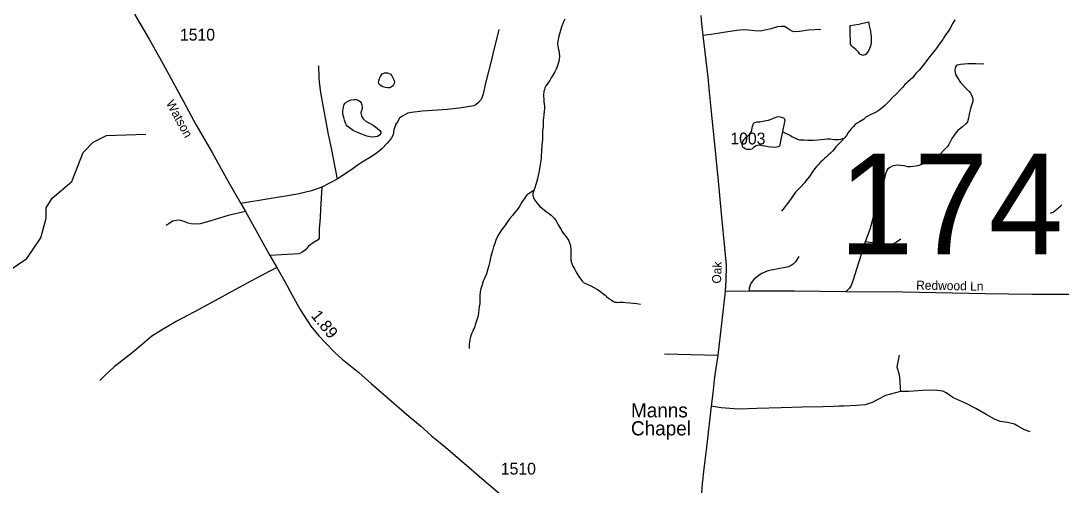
# Model space of a CAD drawing. Extents: x 2220236 to 2384410, y 720751 to 894131.
# Drawn here: x 2329296 to 2340319, y 853954 to 858872 of the extents above; entities that cross this region are included whole.
import ezdxf

# ---------------------------------------------------------------- set-up
doc = ezdxf.new("R2010")
doc.units = 0
for name, color, linetype in [('Exist Cultural Church with Cemetery Label', 7, 'Continuous'), ('Exist Hydrographic Creek Single Shore', 7, 'Continuous'), ('Exist Hydrographic Misc Water Feature', 7, 'Continuous'), ('Exist Hydrographic Pond Under 1500 Sq Ft', 7, 'Continuous'), ('Exist Road Non-System Type 51', 7, 'Continuous'), ('Exist Road Non-System Type 51 Label', 7, 'Continuous'), ('Exist Road Secondary Mileage Hundredths English Label', 7, 'Continuous'), ('Exist Road Secondary Structure Standard Bridge Number Label', 7, 'Continuous'), ('Exist Road Secondary Type 51 Attributed', 7, 'Continuous'), ('Exist Road Secondary Type 51 Label', 7, 'Continuous'), ('Exist Road Secondary Type 51 Number Label', 7, 'Continuous')]:
    doc.layers.add(name, color=color, linetype=linetype)

msp = doc.modelspace()

# ---------------------------------------------------------------- linework, layer by layer
at = {"layer": 'Exist Hydrographic Creek Single Shore'}
for points in [[(2339193, 858883), (2339173, 858847), (2339142, 858795), (2339121, 858760), (2339093, 858723), (2339073, 858688), (2339066, 858676), (2339021, 858615), (2338991, 858573), (2338955, 858531), (2338926, 858493), (2338902, 858462), (2338875, 858422), (2338847, 858388), (2338818, 858353), (2338780, 858313), (2338743, 858270), (2338724, 858250), (2338717, 858243), (2338695, 858227), (2338679, 858213), (2338667, 858203), (2338661, 858197), (2338640, 858171), (2338612, 858140), (2338573, 858098), (2338533, 858060), (2338503, 858029), (2338474, 858000), (2338450, 857976), (2338422, 857952), (2338389, 857926), (2338369, 857912), (2338345, 857899), (2338301, 857879), (2338265, 857860), (2338254, 857854), (2338245, 857848), (2338232, 857834)], [(2338232, 857834), (2338224, 857828), (2338182, 857803), (2338157, 857787), (2338138, 857773), (2338119, 857754), (2338095, 857728), (2338080, 857710), (2338063, 857688), (2338044, 857659), (2338020, 857629), (2338019, 857628)], [(2327941, 852001), (2327832, 852101), (2327797, 852267), (2327744, 852557), (2327697, 853747), (2327865, 854407), (2327987, 854674), (2328276, 854962), (2328431, 855247), (2328511, 855565), (2328641, 855833), (2328822, 856041), (2328954, 856145), (2329162, 856222), (2329360, 856355), (2329508, 856574), (2329564, 856783), (2329563, 856892), (2329628, 856993), (2329835, 857169), (2329956, 857479), (2330063, 857588), (2330204, 857657), (2330621, 857670)], [(2340206, 856835), (2340214, 856837), (2340225, 856841), (2340236, 856846), (2340253, 856858), (2340277, 856880), (2340311, 856910), (2340327, 856923)]]:
    msp.add_lwpolyline(points, dxfattribs=at)
at = {"layer": 'Exist Hydrographic Misc Water Feature'}
for points in [[(2335059, 858891), (2335047, 858863), (2335034, 858833), (2335028, 858820), (2335022, 858795), (2335014, 858769), (2335008, 858744), (2335001, 858721), (2334994, 858697), (2334989, 858675), (2334986, 858656), (2334984, 858634), (2334984, 858620), (2334986, 858608), (2334991, 858583), (2334995, 858558), (2334999, 858532), (2335002, 858496), (2335000, 858467), (2334996, 858440), (2334990, 858420), (2334983, 858396), (2334967, 858360), (2334954, 858332), (2334932, 858295), (2334916, 858267), (2334901, 858241), (2334888, 858224), (2334873, 858203), (2334859, 858182), (2334850, 858162), (2334843, 858143), (2334838, 858126), (2334836, 858112), (2334834, 858100), (2334834, 858074), (2334837, 858040), (2334839, 858012), (2334841, 857992), (2334844, 857969), (2334844, 857942), (2334841, 857916), (2334837, 857878), (2334833, 857840), (2334831, 857826), (2334832, 857794), (2334831, 857754), (2334825, 857708), (2334824, 857676), (2334822, 857614), (2334817, 857555), (2334812, 857496), (2334810, 857435), (2334808, 857417), (2334801, 857372), (2334798, 857352), (2334795, 857330), (2334790, 857284), (2334779, 857235), (2334769, 857197), (2334760, 857161), (2334752, 857137), (2334742, 857103), (2334736, 857084), (2334732, 857074)], [(2338019, 857628), (2337992, 857598), (2337971, 857575), (2337955, 857562), (2337933, 857538), (2337914, 857513), (2337896, 857491), (2337876, 857472), (2337852, 857449), (2337833, 857430), (2337813, 857415), (2337793, 857396), (2337769, 857374), (2337743, 857347), (2337730, 857333), (2337710, 857307), (2337684, 857271), (2337651, 857224), (2337615, 857176), (2337602, 857160), (2337552, 857107), (2337505, 857057), (2337474, 857010), (2337452, 856980), (2337405, 856921), (2337383, 856892), (2337355, 856856)], [(2337367, 857699), (2337371, 857697), (2337391, 857687), (2337412, 857677), (2337424, 857672), (2337440, 857664), (2337452, 857656), (2337464, 857648), (2337486, 857636), (2337512, 857625), (2337534, 857615), (2337546, 857613), (2337564, 857611), (2337592, 857610), (2337634, 857608), (2337692, 857607), (2337740, 857611), (2337772, 857614), (2337810, 857618), (2337842, 857621), (2337872, 857621), (2337894, 857619), (2337916, 857616), (2337940, 857614), (2337964, 857616), (2337984, 857620), (2338006, 857625), (2338019, 857628)], [(2334732, 857074), (2334713, 857065), (2334693, 857052), (2334675, 857038), (2334659, 857024), (2334644, 857008), (2334632, 856992), (2334622, 856977), (2334606, 856953), (2334582, 856914), (2334567, 856886), (2334545, 856858), (2334525, 856836), (2334504, 856810), (2334478, 856778), (2334450, 856741), (2334423, 856702), (2334405, 856676), (2334387, 856650), (2334368, 856622), (2334350, 856594), (2334329, 856548), (2334317, 856515), (2334306, 856479), (2334294, 856435), (2334283, 856399), (2334273, 856361), (2334265, 856323), (2334254, 856279), (2334241, 856232), (2334229, 856194), (2334219, 856166), (2334206, 856136), (2334196, 856114), (2334183, 856076), (2334169, 856032), (2334163, 856001), (2334158, 855961), (2334158, 855933), (2334160, 855903), (2334159, 855877), (2334153, 855843), (2334148, 855813), (2334144, 855779), (2334137, 855735), (2334129, 855705), (2334117, 855672), (2334106, 855637), (2334102, 855624), (2334094, 855606), (2334084, 855584), (2334073, 855556), (2334061, 855524), (2334057, 855511), (2334054, 855489), (2334048, 855450), (2334048, 855426), (2334046, 855401)], [(2334732, 857074), (2334727, 857064), (2334723, 857053), (2334721, 857044), (2334721, 857035), (2334721, 857022), (2334723, 857013), (2334727, 856999), (2334744, 856971), (2334762, 856945), (2334776, 856925), (2334799, 856903), (2334823, 856884), (2334845, 856866), (2334867, 856850), (2334887, 856835), (2334914, 856814), (2334934, 856797), (2334948, 856781), (2334960, 856763), (2334975, 856741), (2334991, 856712), (2335007, 856684), (2335020, 856662), (2335030, 856645), (2335044, 856622), (2335064, 856597), (2335081, 856575), (2335092, 856560), (2335101, 856543), (2335111, 856519), (2335119, 856491), (2335122, 856477), (2335124, 856457), (2335124, 856431), (2335125, 856399), (2335125, 856374), (2335125, 856345), (2335126, 856332), (2335128, 856321), (2335134, 856303), (2335146, 856273), (2335165, 856240), (2335180, 856211), (2335191, 856194), (2335207, 856164), (2335226, 856138), (2335240, 856120), (2335248, 856110), (2335258, 856102), (2335266, 856097), (2335304, 856079), (2335337, 856064), (2335369, 856047), (2335399, 856030), (2335426, 856014), (2335458, 855989), (2335486, 855967), (2335502, 855953), (2335528, 855932), (2335551, 855916), (2335570, 855904), (2335591, 855894), (2335606, 855891), (2335619, 855890), (2335637, 855891), (2335659, 855891), (2335677, 855891), (2335707, 855890), (2335749, 855886), (2335785, 855883), (2335823, 855879), (2335861, 855872)]]:
    msp.add_lwpolyline(points, dxfattribs=at)
at = {"layer": 'Exist Hydrographic Pond Under 1500 Sq Ft'}
for points in [[(2338175, 858838), (2338279, 858862), (2338289, 858804), (2338298, 858761), (2338304, 858728), (2338306, 858709), (2338307, 858681), (2338307, 858663), (2338306, 858634), (2338300, 858605), (2338290, 858580), (2338280, 858561), (2338273, 858550), (2338261, 858531), (2338252, 858519), (2338243, 858513), (2338229, 858507), (2338217, 858505), (2338203, 858511), (2338187, 858520), (2338171, 858540), (2338142, 858569), (2338127, 858583), (2338108, 858597), (2338098, 858607), (2338094, 858613), (2338088, 858625), (2338086, 858643), (2338086, 858679), (2338084, 858717), (2338084, 858747), (2338084, 858793), (2338083, 858815), (2338085, 858821), (2338175, 858838)], [(2333089, 858210), (2333087, 858223), (2333089, 858238), (2333096, 858260), (2333106, 858284), (2333116, 858300), (2333126, 858310), (2333136, 858316), (2333149, 858321), (2333164, 858323), (2333181, 858321), (2333195, 858316), (2333208, 858310), (2333226, 858291), (2333246, 858256), (2333252, 858239), (2333255, 858224), (2333253, 858208), (2333245, 858194), (2333233, 858180), (2333213, 858165), (2333202, 858162), (2333185, 858163), (2333161, 858167), (2333133, 858174), (2333113, 858184), (2333101, 858194), (2333094, 858202), (2333089, 858210)], [(2332711, 857873), (2332708, 857892), (2332708, 857916), (2332714, 857958), (2332721, 857985), (2332728, 857995), (2332739, 858006), (2332763, 858022), (2332785, 858032), (2332797, 858037), (2332827, 858039), (2332848, 858039), (2332863, 858035), (2332875, 858029), (2332891, 858019), (2332903, 858004), (2332909, 857978), (2332912, 857958), (2332912, 857944), (2332902, 857908), (2332900, 857897), (2332901, 857883), (2332907, 857864), (2332925, 857834), (2332956, 857806), (2332990, 857787), (2333028, 857767), (2333072, 857735), (2333101, 857710), (2333109, 857698), (2333109, 857684), (2333099, 857666), (2333074, 857648), (2333050, 857642), (2333024, 857641), (2332996, 857645), (2332963, 857652), (2332911, 857672), (2332863, 857689), (2332819, 857711), (2332778, 857738), (2332754, 857758), (2332746, 857768), (2332740, 857782), (2332727, 857821), (2332719, 857848), (2332711, 857873)], [(2337367, 857699), (2337354, 857632), (2337347, 857596), (2337338, 857558), (2337333, 857543), (2337319, 857536), (2337287, 857531), (2337249, 857533), (2337215, 857539), (2337179, 857546), (2337155, 857548), (2337141, 857551), (2337131, 857554), (2337118, 857555), (2337101, 857553), (2337086, 857549), (2337071, 857539), (2337055, 857527), (2337040, 857514), (2337025, 857508), (2337007, 857508), (2336989, 857511), (2336972, 857518), (2336957, 857526), (2336949, 857531), (2336947, 857535), (2336942, 857549), (2336940, 857561), (2336942, 857581), (2336947, 857594), (2336958, 857610), (2336968, 857624), (2336977, 857636), (2336991, 857648), (2337005, 857662), (2337019, 857676), (2337031, 857690), (2337037, 857700), (2337043, 857716), (2337050, 857753), (2337054, 857771), (2337056, 857778), (2337060, 857784), (2337065, 857793), (2337073, 857797), (2337098, 857801), (2337127, 857804), (2337159, 857808), (2337177, 857812), (2337195, 857815), (2337219, 857819), (2337245, 857829), (2337263, 857838), (2337279, 857845), (2337291, 857850), (2337307, 857856), (2337321, 857858), (2337343, 857854), (2337363, 857848), (2337377, 857845), (2337385, 857839), (2337389, 857832), (2337391, 857825), (2337391, 857821), (2337380, 857766), (2337371, 857717), (2337367, 857699)]]:
    msp.add_lwpolyline(points, dxfattribs=at)
at = {"layer": 'Exist Road Non-System Type 51'}
for p, q in [((2332648, 857196), (2332487, 857110)), ((2337013, 856009), (2336759, 856007)), ((2336681, 855328), (2336116, 855341))]:
    msp.add_line(p, q, dxfattribs=at)
for points in [[(2334362, 858779), (2334338, 858692), (2334307, 858570), (2334282, 858458), (2334223, 858227), (2334195, 858099), (2334183, 858067), (2334175, 858039), (2334146, 858006), (2334118, 857982), (2334096, 857972), (2334076, 857969), (2333939, 857946), (2333817, 857932), (2333551, 857917), (2333435, 857902), (2333397, 857893), (2333332, 857860), (2333310, 857842), (2333288, 857804), (2333269, 857778), (2333250, 857716), (2333240, 857665), (2333225, 857633), (2333203, 857603), (2333179, 857575), (2333122, 857516), (2333077, 857476), (2333009, 857433), (2332912, 857374), (2332860, 857339), (2332803, 857296), (2332648, 857196)], [(2337774, 858782), (2337641, 858774), (2337546, 858760), (2337488, 858757), (2337468, 858764), (2337436, 858779), (2337406, 858801), (2337386, 858811), (2337352, 858812), (2337314, 858807), (2337247, 858787), (2337178, 858772), (2337133, 858764), (2337072, 858767), (2337007, 858775), (2336953, 858777), (2336883, 858770), (2336741, 858749), (2336611, 858729), (2336524, 858717)], [(2332450, 858394), (2332453, 858274), (2332458, 858222), (2332471, 858112), (2332554, 857667), (2332586, 857524), (2332648, 857196)], [(2339499, 858413), (2339410, 858418), (2339330, 858415), (2339254, 858410), (2339216, 858402), (2339206, 858395), (2339201, 858385), (2339196, 858370), (2339194, 858350), (2339201, 858303), (2339219, 858267), (2339253, 858219), (2339308, 858160), (2339343, 858125), (2339360, 858105), (2339370, 858086), (2339380, 858061), (2339382, 858041), (2339382, 858017), (2339372, 857987), (2339357, 857942), (2339345, 857882), (2339337, 857840), (2339327, 857804), (2339308, 857781), (2339273, 857749), (2339243, 857726), (2339226, 857712), (2339203, 857687), (2339184, 857662), (2339159, 857627), (2339147, 857597), (2339129, 857561), (2339114, 857540), (2339084, 857508), (2339033, 857457), (2338988, 857419), (2338946, 857394), (2338897, 857372), (2338849, 857355), (2338799, 857338), (2338755, 857330), (2338722, 857327), (2338695, 857327), (2338654, 857335), (2338616, 857340), (2338587, 857342), (2338564, 857340), (2338537, 857335), (2338510, 857323), (2338484, 857303), (2338473, 857286), (2338457, 857253), (2338447, 857202), (2338420, 857117), (2338393, 857020), (2338328, 856792), (2338291, 856662), (2338244, 856532)], [(2332487, 857110), (2332376, 857070), (2332228, 857035), (2331928, 856987), (2331628, 856937)], [(2332487, 857110), (2332472, 856876), (2332467, 856784), (2332456, 856670), (2332459, 856610), (2332457, 856570), (2332447, 856552), (2332406, 856528), (2332345, 856485), (2332308, 856444), (2332272, 856417), (2332243, 856404), (2332180, 856399), (2331933, 856387)], [(2331677, 856851), (2331493, 856809), (2331308, 856753), (2331196, 856722), (2331137, 856717), (2331100, 856723), (2331068, 856729), (2331026, 856748), (2330988, 856758), (2330962, 856761), (2330902, 856751), (2330863, 856723), (2330833, 856706)], [(2338244, 856532), (2338111, 856117), (2338094, 856070), (2338074, 856037), (2338039, 856002)], [(2338620, 856558), (2338576, 856528), (2338550, 856514), (2338532, 856501), (2338515, 856493), (2338368, 856513), (2338244, 856532)], [(2337540, 856377), (2337521, 856347), (2337505, 856319), (2337481, 856295), (2337460, 856280), (2337430, 856266), (2337286, 856237), (2337246, 856232), (2337204, 856219), (2337149, 856195), (2337121, 856179), (2337081, 856148), (2337063, 856132), (2337034, 856096), (2337024, 856073), (2337015, 856041), (2337013, 856009)], [(2341582, 856396), (2341239, 856369), (2340945, 856340), (2340759, 856325), (2340661, 856312), (2340637, 856302), (2340624, 856288), (2340619, 856270), (2340614, 856252), (2340607, 856205), (2340599, 856117), (2340592, 856018), (2340582, 855997), (2340572, 855983), (2340545, 855977), (2340498, 855973), (2340310, 855972), (2340017, 855973), (2339514, 855982), (2338643, 855997), (2338039, 856002)], [(2332007, 856261), (2331727, 856112), (2331196, 855822), (2330942, 855686), (2330787, 855596), (2330683, 855531), (2330586, 855448), (2330475, 855357), (2330285, 855209), (2330190, 855120), (2330135, 855063)], [(2338039, 856002), (2337493, 856008), (2337013, 856009)], [(2338604, 855331), (2338577, 855207), (2338601, 855121), (2338609, 855056), (2338614, 854982), (2338616, 854945)], [(2338616, 854945), (2338457, 854905), (2338376, 854860), (2338316, 854828), (2338242, 854806), (2338152, 854799), (2338014, 854791), (2337967, 854791), (2337909, 854786), (2337796, 854782), (2337574, 854781), (2337353, 854772), (2337095, 854766), (2336901, 854759), (2336715, 854774), (2336611, 854789)], [(2339991, 854518), (2339929, 854539), (2339860, 854578), (2339823, 854600), (2339750, 854616), (2339673, 854630), (2339612, 854653), (2339523, 854702), (2339415, 854767), (2339311, 854819), (2339217, 854860), (2339170, 854883), (2339099, 854933), (2339065, 854950), (2339038, 854954), (2338965, 854959), (2338851, 854955), (2338700, 854947), (2338616, 854945)]]:
    msp.add_lwpolyline(points, dxfattribs=at)
at = {"layer": 'Exist Road Secondary Type 51 Attributed'}
for points in [[(2330501, 858942), (2330655, 858679), (2330764, 858483), (2330865, 858302), (2331020, 858019), (2331151, 857775), (2331322, 857477), (2331494, 857171), (2331628, 856937), (2331677, 856851), (2331933, 856387), (2332007, 856261), (2332093, 856110), (2332172, 855965), (2332260, 855807), (2332370, 855639), (2332454, 855537), (2332521, 855466), (2332628, 855355), (2332701, 855290), (2332879, 855146), (2333007, 855031), (2333386, 854702), (2333531, 854582), (2333648, 854477), (2333796, 854357), (2334046, 854142), (2334205, 854003), (2334481, 853772)], [(2336500, 858930), (2336508, 858844), (2336524, 858717), (2336575, 858276), (2336591, 858121), (2336612, 857908), (2336646, 857563), (2336681, 857213), (2336721, 856793), (2336753, 856468), (2336771, 856285), (2336766, 856119), (2336764, 856072), (2336759, 856007), (2336681, 855328), (2336657, 855172), (2336643, 855069), (2336629, 854928), (2336611, 854789), (2336557, 854324), (2336534, 854130), (2336515, 853968), (2336503, 853822)]]:
    msp.add_lwpolyline(points, dxfattribs=at)

# ---------------------------------------------------------------- texts
at = {"layer": 'Exist Cultural Church with Cemetery Label'}
for s, p in [('Manns', (2335761, 854672)), ('Chapel', (2335761, 854481))]:
    msp.add_text(s, height=150, dxfattribs=at).set_placement(p)
at = {"layer": 'Exist Road Non-System Type 51 Label'}
msp.add_text('Redwood Ln', height=95, rotation=359.0098, dxfattribs=at).set_placement((2338782, 856026))
at = {"layer": 'Exist Road Secondary Mileage Hundredths English Label'}
msp.add_text('1.89', height=125, rotation=309.3229, dxfattribs=at).set_placement((2332364, 855746))
at = {"layer": 'Exist Road Secondary Structure Standard Bridge Number Label'}
msp.add_text('174', height=1066.3, dxfattribs=at).set_placement((2337963, 856400))
at = {"layer": 'Exist Road Secondary Type 51 Label'}
for s, rotation, p in [('Watson', 298.7611, (2330831, 858001)), ('Oak', 87.6267, (2336714, 856087))]:
    msp.add_text(s, height=95, rotation=rotation, dxfattribs=at).set_placement(p)
at = {"layer": 'Exist Road Secondary Type 51 Number Label'}
for s, p in [('1510', (2330982, 858663)), ('1003', (2336814, 857563)), ('1510', (2334382, 854066))]:
    msp.add_text(s, height=125, dxfattribs=at).set_placement(p)

doc.saveas('drawing.dxf')
